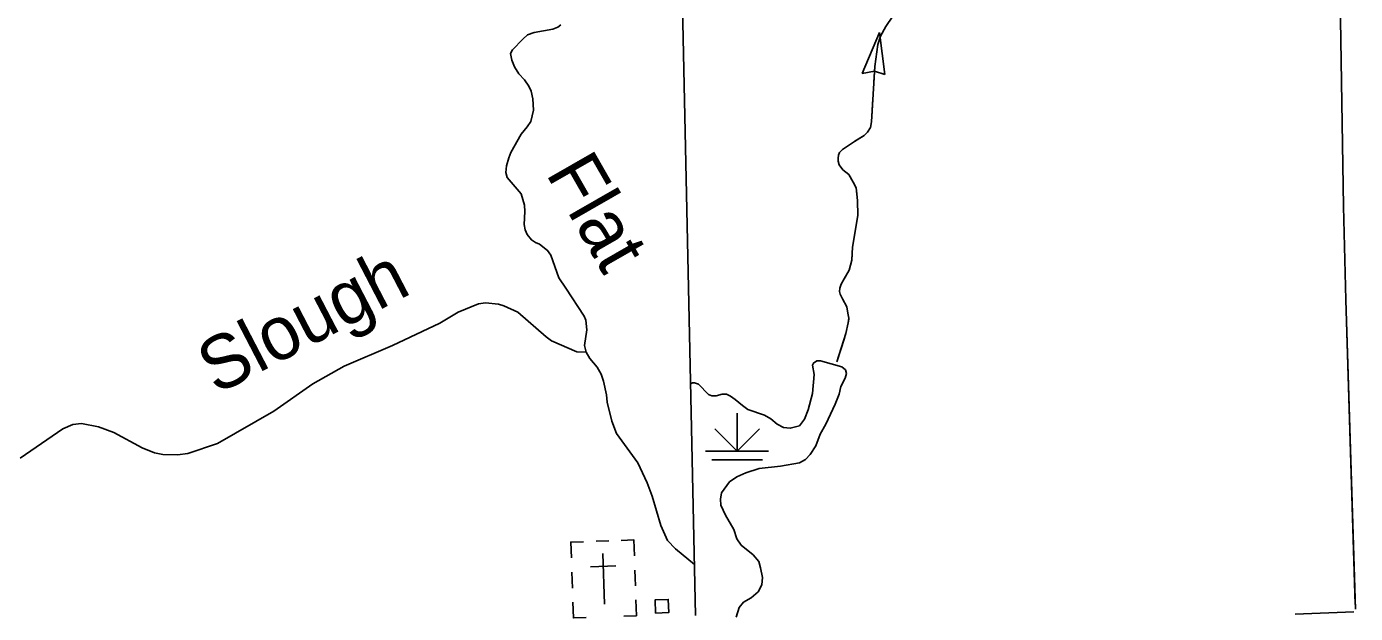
# Model space of a CAD drawing. Extents: x 1084508 to 1142749, y 1057638 to 1093403.
# Drawn here: x 1107947 to 1111252, y 1072558 to 1074016 of the extents above; entities that cross this region are included whole.
import ezdxf

# ---------------------------------------------------------------- set-up
doc = ezdxf.new("R2010")
doc.units = 0
for name, color, linetype in [('Level 2', 7, 'Continuous'), ('Level 32', 7, 'Continuous'), ('Level 35', 7, 'Continuous'), ('Level 43', 7, 'Continuous'), ('Level 44', 7, 'Continuous'), ('Level 47', 7, 'Continuous'), ('Level 56', 7, 'Continuous'), ('Level 57', 7, 'Continuous')]:
    doc.layers.add(name, color=color, linetype=linetype)

msp = doc.modelspace()

# ---------------------------------------------------------------- linework, layer by layer
at = {"layer": 'Level 2'}
for points in [[(1109611.1, 1072552.7), (1109576.8, 1074143.1), (1109546.8, 1075817.6), (1109506.3, 1077131.6)], [(1111251.9, 1072579.9), (1111228.6, 1073336.9), (1111222.3, 1073569.6), (1111212.6, 1074189.7), (1111190.8, 1075311.9), (1111178.2, 1075851.7), (1111172.3, 1076074)], [(1111252.3, 1072568.1), (1111228.6, 1073336.9), (1111222.3, 1073569.6), (1111212.6, 1074189.7), (1111190.8, 1075311.9), (1111178.2, 1075851.7), (1111172.4, 1076069.7)]]:
    msp.add_lwpolyline(points, dxfattribs=at)
at = {"layer": 'Level 32'}
msp.add_lwpolyline([(1111102.4, 1072555.9), (1111247.9, 1072561.6)], dxfattribs=at)
at = {"layer": 'Level 35'}
for points in [[(1109276.2, 1074020.5), (1109268.5, 1074015.2), (1109256.1, 1074009.7), (1109209.5, 1074002.2), (1109193, 1073996.3), (1109181.4, 1073985.5), (1109155.6, 1073958.5), (1109150.9, 1073949.2), (1109154.2, 1073932.9), (1109160.8, 1073916.7), (1109171.7, 1073899.1), (1109185.8, 1073884.5), (1109196.4, 1073868.2), (1109202.1, 1073856.1), (1109206.2, 1073836.7), (1109207.8, 1073809), (1109201.2, 1073780.8), (1109192.5, 1073767.2), (1109177.4, 1073748.8), (1109151.9, 1073703.2), (1109146.4, 1073690.4), (1109140.8, 1073670), (1109139.4, 1073653.9), (1109142.4, 1073641.1), (1109177.1, 1073601), (1109185.2, 1073572.6), (1109186.1, 1073556.6), (1109185, 1073524.7), (1109187, 1073510.9), (1109192.4, 1073499.5), (1109202.6, 1073486), (1109212.6, 1073479.7), (1109223.1, 1073475.3), (1109242.8, 1073459.9), (1109251.1, 1073447.9), (1109271.2, 1073391.6), (1109288.7, 1073366.6)], [(1109288.7, 1073366.6), (1109334.2, 1073296.7), (1109338, 1073286.4), (1109340.6, 1073262.8), (1109334.5, 1073224), (1109338.5, 1073207.4), (1109348.4, 1073191.6), (1109366, 1073170.1), (1109375.9, 1073152.8), (1109382.1, 1073135.1), (1109389.7, 1073100.7), (1109390.9, 1073082.8), (1109402.4, 1073035.9), (1109414.6, 1073004.8), (1109467, 1072932.1), (1109490.8, 1072882.4), (1109503.1, 1072849.1), (1109524.8, 1072776.4), (1109541.6, 1072739.2), (1109561.4, 1072718.4), (1109608.6, 1072679.4)], [(1108857, 1073223.5), (1108974.9, 1073279.6), (1109020.1, 1073306.9), (1109070.9, 1073327.5), (1109088.8, 1073329.8), (1109120.5, 1073326.7), (1109134.5, 1073322.1), (1109168.7, 1073306.8), (1109239, 1073245.6), (1109252.8, 1073235.1), (1109315.9, 1073208), (1109338.5, 1073207.4)], [(1107931.1, 1072943.6), (1108037.5, 1073016.3), (1108061.9, 1073026.9), (1108083.5, 1073029.8), (1108126.1, 1073021.2), (1108164.2, 1073007.8), (1108234.5, 1072969.3), (1108264.8, 1072957.2), (1108286.2, 1072952.6), (1108322.7, 1072951.6), (1108347.9, 1072955.6), (1108421.8, 1072980.1), (1108561.9, 1073060.5), (1108659.4, 1073128.2), (1108737, 1073172.3), (1108857, 1073223.5)]]:
    msp.add_lwpolyline(points, dxfattribs=at)
at = {"layer": 'Level 43'}
for p, q in [((1110068.2, 1074001.7), (1110025.5, 1073899.7)), ((1110068.2, 1074001.7), (1110081.5, 1073897.4)), ((1110025.5, 1073899.7), (1110055.9, 1073905.9)), ((1110081.5, 1073897.4), (1110056.2, 1073905.9))]:
    msp.add_line(p, q, dxfattribs=at)
for points in [[(1109962.4, 1073182.8), (1109984.7, 1073253.2), (1109990.9, 1073279.9), (1109992.1, 1073291.8), (1109989.8, 1073304.3), (1109987.5, 1073320.2), (1109976.2, 1073340.1), (1109970.5, 1073351.5), (1109969.4, 1073358.3), (1109969.9, 1073366.3), (1109972.8, 1073375.9), (1109980.7, 1073389.5), (1109993.2, 1073410.6), (1109999.4, 1073436.1), (1110001.7, 1073468.5), (1110014.8, 1073547), (1110013.6, 1073584.5), (1110010.2, 1073615.7), (1110002.9, 1073629.9), (1109992.1, 1073648.7), (1109977.3, 1073660.6), (1109968.2, 1073673.1), (1109965.4, 1073681.6), (1109965.4, 1073689), (1109966.5, 1073697), (1109969.4, 1073703.8), (1109976.7, 1073711.2), (1110006.3, 1073731), (1110030.1, 1073745.8), (1110038.6, 1073754.3), (1110046, 1073765.7), (1110048.3, 1073779.3), (1110056.8, 1073917.5), (1110064.2, 1073972), (1110071, 1073992.5), (1110084.6, 1074016.3), (1110101.6, 1074042.4)], [(1110054.4, 1073878.3), (1110056.8, 1073917.5), (1110064.2, 1073972)], [(1110007, 1073731.5), (1110030.1, 1073745.8), (1110038.6, 1073754.3), (1110046, 1073765.7), (1110048.3, 1073779.3), (1110051.8, 1073836.9)], [(1110011.9, 1073600.8), (1110010.2, 1073615.7), (1110002.9, 1073629.9), (1109992.1, 1073648.7), (1109977.3, 1073660.6), (1109968.2, 1073673.1), (1109965.4, 1073681.6), (1109965.4, 1073689), (1109966.5, 1073697), (1109969.4, 1073703.8), (1109973.2, 1073707.6)], [(1109999.5, 1073436.4), (1110001.7, 1073468.5), (1110014.8, 1073547), (1110014.4, 1073559.5)], [(1109991.2, 1073282.2), (1109992.1, 1073291.8), (1109989.8, 1073304.3), (1109987.5, 1073320.2), (1109976.2, 1073340.1), (1109970.5, 1073351.5), (1109969.4, 1073358.3), (1109969.9, 1073366.3), (1109972.8, 1073375.9), (1109980.7, 1073389.5), (1109985.6, 1073397.8)], [(1109962.4, 1073182.8), (1109981.2, 1073242.1)]]:
    msp.add_lwpolyline(points, dxfattribs=at)
at = {"layer": 'Level 44'}
for p, q in [((1109714.3, 1073055.1), (1109714.3, 1072961)), ((1109714.3, 1072961), (1109658.8, 1073016.5)), ((1109714.3, 1072961), (1109769.8, 1073016.5)), ((1109635.9, 1072961), (1109792.8, 1072961)), ((1109651.5, 1072939.6), (1109777.1, 1072939.6))]:
    msp.add_line(p, q, dxfattribs=at)
at = {"layer": 'Level 47'}
for points in [[(1109598.3, 1073128), (1109603.5, 1073131), (1109608, 1073131), (1109618.6, 1073127.2), (1109642.8, 1073102.2), (1109651.3, 1073098.3), (1109662.6, 1073098.6), (1109677, 1073102.4), (1109687.6, 1073102.4), (1109698.2, 1073097.9), (1109709.7, 1073089.2), (1109727.7, 1073074.8), (1109740.7, 1073064.7), (1109782.3, 1073050.2), (1109798.4, 1073041.6), (1109814.2, 1073027.9), (1109830.1, 1073020), (1109846.7, 1073017.8), (1109869.2, 1073023.7), (1109881.7, 1073040.7), (1109891.1, 1073063.8), (1109901.7, 1073104.3), (1109905.9, 1073151.6), (1109902.1, 1073174.7), (1109904, 1073180), (1109912.3, 1073185.3), (1109921.8, 1073185.3), (1109975.1, 1073170.9), (1109984.2, 1073163), (1109986.1, 1073153.9), (1109983.4, 1073142.2), (1109972.1, 1073121.7), (1109967.9, 1073102.8), (1109958.5, 1073077.8), (1109934.6, 1073028.2), (1109921, 1073002.9), (1109910, 1072974.4), (1109896, 1072952.8), (1109884.3, 1072940.3), (1109869.2, 1072931.6), (1109821.9, 1072923.3), (1109768.8, 1072918.3), (1109736.4, 1072907.4), (1109713.3, 1072897.3), (1109695.3, 1072884.4), (1109675.5, 1072857.8)], [(1109675.5, 1072857.8), (1109672.9, 1072841.9), (1109674, 1072826.4), (1109685.3, 1072802.2), (1109706.1, 1072766.6), (1109713.3, 1072743.2), (1109724.7, 1072727.6), (1109754.2, 1072703.4), (1109768.4, 1072686.3), (1109772.2, 1072671.1), (1109777.1, 1072646.9), (1109775.6, 1072628.4), (1109766.9, 1072611.7), (1109749.5, 1072596.2), (1109730.2, 1072585.6), (1109719.6, 1072572), (1109711.7, 1072548.5)]]:
    msp.add_lwpolyline(points, dxfattribs=at)
at = {"layer": 'Level 56'}
msp.add_lwpolyline([(1109511.5, 1072558.6), (1109510.4, 1072591.2), (1109543.1, 1072592.4), (1109544.3, 1072559.7)], close=True, dxfattribs=at)
at = {"layer": 'Level 57'}
for p, q in [((1109394.9, 1072738.1), (1109363.5, 1072737)), ((1109380.1, 1072706.2), (1109384.5, 1072580.7)), ((1109303.2, 1072660), (1109304.6, 1072620.8)), ((1109349.8, 1072673.7), (1109412.9, 1072675.9)), ((1109460.7, 1072646.1), (1109460.1, 1072665.4)), ((1109382.3, 1072643.4), (1109382.3, 1072643.4)), ((1109382.3, 1072643.4), (1109382.3, 1072643.4)), ((1109460.7, 1072646.1), (1109461.4, 1072626.2))]:
    msp.add_line(p, q, dxfattribs=at)
for points in [[(1109332, 1072735.9), (1109300.6, 1072734.8), (1109302, 1072695.6)], [(1109426.1, 1072739.1), (1109457.5, 1072740.2), (1109458.8, 1072701)], [(1109462.6, 1072591.2), (1109464, 1072552), (1109432.6, 1072550.9)], [(1109338.5, 1072547.7), (1109307.1, 1072546.6), (1109305.8, 1072585.8)]]:
    msp.add_lwpolyline(points, dxfattribs=at)

# ---------------------------------------------------------------- texts
at = {"layer": 'Level 35'}
for s, rotation, p in [('Flat', 299.828, (1109236.8, 1073652.2)), ('Slough', 27.4607, (1108418.5, 1073100.1))]:
    msp.add_text(s, height=132.58, rotation=rotation, dxfattribs=at).set_placement(p)

doc.saveas('drawing.dxf')
